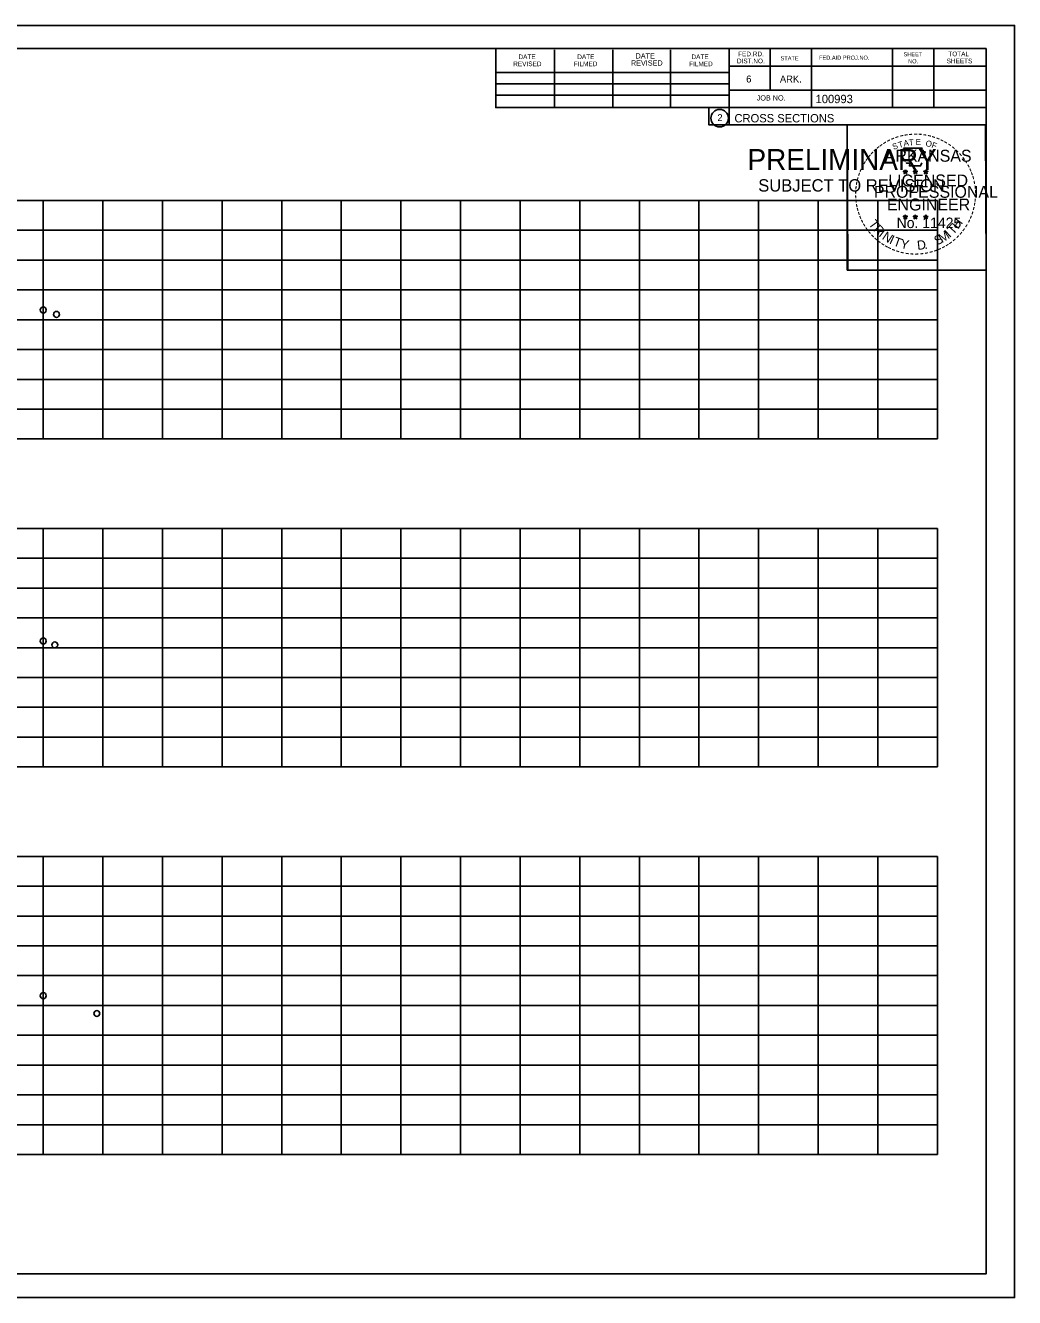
# Model space of a CAD drawing. Extents: x 4667 to 1632277, y -2100 to 724501.
# Drawn here: x 6136.5 to 6302.5, y 383 to 596.3 of the extents above; entities that cross this region are included whole.
import ezdxf

# ---------------------------------------------------------------- set-up
doc = ezdxf.new("R2010")
doc.units = 0
doc.layers.add('R_Grid', color=7, linetype='Continuous')
doc.layers.add('R_No Plot', color=7, linetype='Continuous')

msp = doc.modelspace()

# ---------------------------------------------------------------- linework, layer by layer
at = {"layer": 'R_Grid'}
for p, q in [((5989.52, 566.94), (6289.52, 566.94)), ((6139.52, 526.94), (6139.52, 566.94)), ((6149.52, 526.94), (6149.52, 566.94)), ((6159.52, 526.94), (6159.52, 566.94)), ((6169.52, 526.94), (6169.52, 566.94)), ((6179.52, 526.94), (6179.52, 566.94)), ((6189.52, 526.94), (6189.52, 566.94)), ((6199.52, 526.94), (6199.52, 566.94)), ((6209.52, 526.94), (6209.52, 566.94)), ((6219.52, 526.94), (6219.52, 566.94)), ((6229.52, 526.94), (6229.52, 566.94)), ((6239.52, 526.94), (6239.52, 566.94)), ((6249.52, 526.94), (6249.52, 566.94)), ((6259.52, 526.94), (6259.52, 566.94)), ((6269.52, 526.94), (6269.52, 566.94)), ((6279.52, 526.94), (6279.52, 566.94)), ((6289.52, 526.94), (6289.52, 566.94)), ((5989.52, 561.94), (6289.52, 561.94)), ((5989.52, 556.94), (6289.52, 556.94)), ((5989.52, 551.94), (6289.52, 551.94)), ((5989.52, 546.94), (6289.52, 546.94)), ((5989.52, 541.94), (6289.52, 541.94)), ((5989.52, 536.94), (6289.52, 536.94)), ((5989.52, 531.94), (6289.52, 531.94)), ((5989.52, 526.94), (6289.52, 526.94)), ((5989.52, 511.94), (6289.52, 511.94)), ((6139.52, 471.94), (6139.52, 511.94)), ((6149.52, 471.94), (6149.52, 511.94)), ((6159.52, 471.94), (6159.52, 511.94)), ((6169.52, 471.94), (6169.52, 511.94)), ((6179.52, 471.94), (6179.52, 511.94)), ((6189.52, 471.94), (6189.52, 511.94)), ((6199.52, 471.94), (6199.52, 511.94)), ((6209.52, 471.94), (6209.52, 511.94)), ((6219.52, 471.94), (6219.52, 511.94)), ((6229.52, 471.94), (6229.52, 511.94)), ((6239.52, 471.94), (6239.52, 511.94)), ((6249.52, 471.94), (6249.52, 511.94)), ((6259.52, 471.94), (6259.52, 511.94)), ((6269.52, 471.94), (6269.52, 511.94)), ((6279.52, 471.94), (6279.52, 511.94)), ((6289.52, 471.94), (6289.52, 511.94)), ((5989.52, 506.94), (6289.52, 506.94)), ((5989.52, 501.94), (6289.52, 501.94)), ((5989.52, 496.94), (6289.52, 496.94)), ((5989.52, 491.94), (6289.52, 491.94)), ((5989.52, 486.94), (6289.52, 486.94)), ((5989.52, 481.94), (6289.52, 481.94)), ((5989.52, 476.94), (6289.52, 476.94)), ((5989.52, 471.94), (6289.52, 471.94)), ((5989.52, 456.94), (6289.52, 456.94)), ((6139.52, 406.94), (6139.52, 456.94)), ((6149.52, 406.94), (6149.52, 456.94)), ((6159.52, 406.94), (6159.52, 456.94)), ((6169.52, 406.94), (6169.52, 456.94)), ((6179.52, 406.94), (6179.52, 456.94)), ((6189.52, 406.94), (6189.52, 456.94)), ((6199.52, 406.94), (6199.52, 456.94)), ((6209.52, 406.94), (6209.52, 456.94)), ((6219.52, 406.94), (6219.52, 456.94)), ((6229.52, 406.94), (6229.52, 456.94)), ((6239.52, 406.94), (6239.52, 456.94)), ((6249.52, 406.94), (6249.52, 456.94)), ((6259.52, 406.94), (6259.52, 456.94)), ((6269.52, 406.94), (6269.52, 456.94)), ((6279.52, 406.94), (6279.52, 456.94)), ((6289.52, 406.94), (6289.52, 456.94)), ((5989.52, 451.94), (6289.52, 451.94)), ((5989.52, 446.94), (6289.52, 446.94)), ((5989.52, 441.94), (6289.52, 441.94)), ((5989.52, 436.94), (6289.52, 436.94)), ((5989.52, 431.94), (6289.52, 431.94)), ((5989.52, 426.94), (6289.52, 426.94)), ((5989.52, 421.94), (6289.52, 421.94)), ((5989.52, 416.94), (6289.52, 416.94)), ((5989.52, 411.94), (6289.52, 411.94)), ((5989.52, 406.94), (6289.52, 406.94))]:
    msp.add_line(p, q, dxfattribs=at)
at = {"layer": 'R_No Plot'}
for p, q in [((5969.12, 596.29), (6302.46, 596.29)), ((5981.52, 592.4), (6297.7, 592.4)), ((6215.44, 582.52), (6215.44, 592.4)), ((6225.3, 582.52), (6225.3, 592.2)), ((6235.06, 582.52), (6235.06, 592.2)), ((6244.74, 582.52), (6244.74, 592.2)), ((6254.6, 592.4), (6254.6, 579.6)), ((6261.44, 592.4), (6261.44, 585.46)), ((6268.38, 592.4), (6268.38, 582.52)), ((6281.96, 592.4), (6281.96, 582.52)), ((6288.9, 592.4), (6288.9, 582.52)), ((6297.7, 386.94), (6297.7, 592.4)), ((6297.7, 589.46), (6254.6, 589.46)), ((6297.7, 589.48), (6297.7, 589.48)), ((6215.44, 588.38), (6254.6, 588.38)), ((6215.44, 586.52), (6254.6, 586.52)), ((6215.44, 582.52), (6215.44, 584.58)), ((6215.44, 584.58), (6254.6, 584.58)), ((6297.7, 585.46), (6254.6, 585.46)), ((6257.56, 585.46), (6297.7, 585.46)), ((6297.7, 582.52), (6215.44, 582.52)), ((6254.6, 579.6), (6297.7, 579.6)), ((6283.79, 571.85), (6284.14, 571.74)), ((6283.79, 571.85), (6284.04, 571.81)), ((6283.79, 571.85), (6284.03, 571.73)), ((6284.14, 572.1), (6284.1, 571.85)), ((6284.14, 571.74), (6284.14, 572.1)), ((6284.14, 572.1), (6284.19, 571.85)), ((6284.49, 571.85), (6284.14, 571.74)), ((6284.49, 571.85), (6284.2, 571.8)), ((6284.49, 571.85), (6284.28, 571.75)), ((6285.46, 571.85), (6285.81, 571.74)), ((6285.46, 571.85), (6285.71, 571.81)), ((6285.46, 571.85), (6285.7, 571.73)), ((6285.81, 572.1), (6285.77, 571.85)), ((6285.81, 571.74), (6285.81, 572.1)), ((6285.81, 572.1), (6285.86, 571.85)), ((6286.16, 571.85), (6285.81, 571.74)), ((6286.16, 571.85), (6285.87, 571.8)), ((6286.16, 571.85), (6285.95, 571.75)), ((6287.22, 571.84), (6287.57, 571.73)), ((6287.22, 571.84), (6287.48, 571.79)), ((6287.22, 571.84), (6287.46, 571.72)), ((6287.57, 572.09), (6287.53, 571.84)), ((6287.57, 571.73), (6287.57, 572.09)), ((6287.57, 572.09), (6287.62, 571.84)), ((6287.92, 571.84), (6287.57, 571.73)), ((6287.92, 571.84), (6287.63, 571.79)), ((6287.92, 571.84), (6287.72, 571.74)), ((6283.92, 571.44), (6284.14, 571.74)), ((6283.92, 571.44), (6284.05, 571.69)), ((6283.92, 571.44), (6284.14, 571.66)), ((6284.35, 571.44), (6284.14, 571.74)), ((6284.35, 571.44), (6284.14, 571.66)), ((6284.35, 571.44), (6284.21, 571.73)), ((6285.59, 571.44), (6285.81, 571.74)), ((6285.59, 571.44), (6285.72, 571.69)), ((6285.59, 571.44), (6285.81, 571.66)), ((6286.02, 571.44), (6285.81, 571.74)), ((6286.02, 571.44), (6285.81, 571.66)), ((6286.02, 571.44), (6285.88, 571.73)), ((6287.36, 571.43), (6287.57, 571.73)), ((6287.36, 571.43), (6287.48, 571.67)), ((6287.36, 571.43), (6287.57, 571.65)), ((6287.79, 571.43), (6287.57, 571.73)), ((6287.79, 571.43), (6287.57, 571.64)), ((6287.79, 571.43), (6287.65, 571.72)), ((6283.79, 564.28), (6284.13, 564.17)), ((6283.79, 564.28), (6284.04, 564.23)), ((6283.79, 564.28), (6284.02, 564.16)), ((6283.92, 563.87), (6284.13, 564.17)), ((6283.92, 563.87), (6284.04, 564.11)), ((6283.92, 563.87), (6284.13, 564.09)), ((6284.13, 564.53), (6284.09, 564.28)), ((6284.13, 564.17), (6284.13, 564.53)), ((6284.13, 564.53), (6284.18, 564.28)), ((6284.48, 564.28), (6284.13, 564.17)), ((6284.35, 563.87), (6284.13, 564.17)), ((6284.35, 563.87), (6284.13, 564.08)), ((6284.48, 564.28), (6284.2, 564.23)), ((6284.35, 563.87), (6284.21, 564.16)), ((6284.48, 564.28), (6284.28, 564.18)), ((6285.45, 564.28), (6285.8, 564.17)), ((6285.45, 564.28), (6285.71, 564.23)), ((6285.45, 564.28), (6285.69, 564.16)), ((6285.59, 563.87), (6285.8, 564.17)), ((6285.59, 563.87), (6285.71, 564.11)), ((6285.59, 563.87), (6285.8, 564.09)), ((6285.8, 564.53), (6285.76, 564.28)), ((6285.8, 564.17), (6285.8, 564.53)), ((6285.8, 564.53), (6285.85, 564.28)), ((6286.15, 564.28), (6285.8, 564.17)), ((6286.02, 563.87), (6285.8, 564.17)), ((6286.02, 563.87), (6285.8, 564.08)), ((6286.15, 564.28), (6285.86, 564.23)), ((6286.02, 563.87), (6285.88, 564.16)), ((6286.15, 564.28), (6285.95, 564.18)), ((6287.22, 564.27), (6287.57, 564.16)), ((6287.22, 564.27), (6287.47, 564.22)), ((6287.22, 564.27), (6287.46, 564.15)), ((6287.35, 563.86), (6287.57, 564.16)), ((6287.35, 563.86), (6287.48, 564.1)), ((6287.35, 563.86), (6287.57, 564.08)), ((6287.57, 564.52), (6287.53, 564.27)), ((6287.57, 564.16), (6287.57, 564.52)), ((6287.57, 564.52), (6287.62, 564.27)), ((6287.92, 564.27), (6287.57, 564.16)), ((6287.78, 563.86), (6287.57, 564.16)), ((6287.78, 563.86), (6287.57, 564.07)), ((6287.92, 564.27), (6287.63, 564.22)), ((6287.78, 563.86), (6287.65, 564.15)), ((6287.92, 564.27), (6287.71, 564.17)), ((6273.74, 557.14), (6273.74, 557.14)), ((6297.7, 386.94), (5981.52, 386.94)), ((5969.12, 382.96), (6302.46, 382.96))]:
    msp.add_line(p, q, dxfattribs=at)
for points in [[(5969.12, 596.29), (6302.46, 596.29), (6302.46, 382.95), (5969.12, 382.95)], [(6215.44, 592.4), (6215.44, 582.52), (6251.18, 582.52), (6251.18, 579.6), (6274.38, 579.6), (6274.38, 555.26), (6297.7, 555.26), (6297.7, 386.94), (5981.52, 386.94), (5981.52, 592.4)], [(6274.38, 579.6), (6297.58, 579.6), (6297.7, 555.26), (6274.5, 555.26)]]:
    msp.add_lwpolyline(points, close=True, dxfattribs=at)
for points in [[(6283.83, 575.73), (6284.1, 574.9)], [(6287.34, 574.81), (6287.48, 575.09), (6286.8, 575.07), (6286.95, 575.73), (6283.83, 575.73)], [(6284.14, 572.1), (6284.35, 571.44), (6283.79, 571.85), (6284.49, 571.85), (6283.92, 571.44), (6284.14, 572.1)], [(6284.32, 573.31), (6284.32, 573.22), (6284.89, 573.2), (6284.83, 572.73), (6286.7, 572.73), (6286.9, 573.26)], [(6285.81, 572.1), (6286.02, 571.44), (6285.46, 571.85), (6286.16, 571.85), (6285.59, 571.44), (6285.81, 572.1)], [(6287.57, 572.09), (6287.79, 571.43), (6287.22, 571.84), (6287.92, 571.84), (6287.36, 571.43), (6287.57, 572.09)], [(6284.13, 564.53), (6284.35, 563.87), (6283.79, 564.28), (6284.48, 564.28), (6283.92, 563.87), (6284.13, 564.53)], [(6285.8, 564.53), (6286.02, 563.87), (6285.45, 564.28), (6286.15, 564.28), (6285.59, 563.87), (6285.8, 564.53)], [(6287.57, 564.52), (6287.78, 563.86), (6287.22, 564.27), (6287.92, 564.27), (6287.35, 563.86), (6287.57, 564.52)]]:
    msp.add_lwpolyline(points, dxfattribs=at)
for centre, radius in [((6252.99, 580.73), 1.47), ((6284.14, 571.74), 0.172), ((6284.14, 571.74), 0.145), ((6284.14, 571.74), 0.116), ((6284.14, 571.74), 0.0991), ((6284.14, 571.74), 0.0747), ((6284.14, 571.74), 0.0495), ((6284.14, 571.74), 0.0296), ((6285.81, 571.74), 0.172), ((6285.81, 571.74), 0.145), ((6285.81, 571.74), 0.116), ((6285.81, 571.74), 0.0991), ((6285.81, 571.74), 0.0747), ((6285.81, 571.74), 0.0495), ((6285.81, 571.74), 0.0296), ((6287.57, 571.73), 0.172), ((6287.57, 571.73), 0.145), ((6287.57, 571.73), 0.116), ((6287.57, 571.73), 0.0991), ((6287.57, 571.73), 0.0747), ((6287.57, 571.73), 0.0495), ((6287.57, 571.73), 0.0296), ((6284.13, 564.17), 0.172), ((6284.13, 564.17), 0.145), ((6284.13, 564.17), 0.116), ((6284.13, 564.17), 0.0991), ((6284.13, 564.17), 0.0747), ((6284.13, 564.17), 0.0495), ((6284.13, 564.17), 0.0296), ((6285.8, 564.17), 0.172), ((6285.8, 564.17), 0.145), ((6285.8, 564.17), 0.116), ((6285.8, 564.17), 0.0991), ((6285.8, 564.17), 0.0747), ((6285.8, 564.17), 0.0495), ((6285.8, 564.17), 0.0296), ((6287.57, 564.16), 0.172), ((6287.57, 564.16), 0.145), ((6287.57, 564.16), 0.116), ((6287.57, 564.16), 0.0991), ((6287.57, 564.16), 0.0747), ((6287.57, 564.16), 0.0495), ((6287.57, 564.16), 0.0296), ((6139.52, 548.57), 0.5), ((6141.75, 547.83), 0.5), ((6139.52, 493.05), 0.5), ((6141.46, 492.41), 0.5), ((6139.52, 433.58), 0.5), ((6148.51, 430.59), 0.5)]:
    msp.add_circle(centre, radius, dxfattribs=at)

# ---------------------------------------------------------------- texts
for s, height, rotation, p in [('DATE', 0.782, 360, (6219.24, 590.64)), ('DATE', 0.782, 360, (6229.1, 590.64)), ('DATE', 0.879, 360, (6238.88, 590.74)), ('DATE', 0.782, 360, (6248.26, 590.64)), ('FED.RD.', 0.782, 360, (6256.08, 591.12)), ('STATE', 0.684, 360, (6263.2, 590.44)), ('FED.AID PROJ.NO.', 0.684, 360, (6269.66, 590.54)), ('SHEET', 0.684, 360, (6283.82, 591.12)), ('TOTAL', 0.782, 360, (6291.34, 591.12)), ('REVISED', 0.782, 360, (6218.36, 589.46)), ('FILMED', 0.782, 360, (6228.52, 589.46)), ('REVISED', 0.879, 360, (6238.1, 589.56)), ('FILMED', 0.782, 360, (6247.86, 589.46)), ('DIST.NO.', 0.782, 360, (6255.88, 589.94)), ('NO.', 0.684, 360, (6284.6, 589.94)), ('SHEETS', 0.782, 360, (6291.06, 589.94)), ('6', 1.17, 360, (6257.44, 586.72)), ('ARK.', 1.172, 360, (6263.1, 586.72)), ('JOB NO.', 0.879, 360, (6259.2, 583.7)), ('100993', 1.4, 360, (6269.08, 583.26)), ('2', 1.17, 360, (6252.61, 580.24)), ('CROSS SECTIONS', 1.4, 360, (6255.47, 580.03)), ('-', 1.6, 0.1862, (6285.51, 577.44)), ('-', 1.6, 38.9507, (6279.66, 575.13)), ('-', 1.6, 36.2317, (6280.14, 575.5)), ('-', 1.6, 34.0636, (6280.71, 575.9)), ('-', 1.6, 28.7918, (6281.31, 576.27)), ('-', 1.6, 24.3072, (6281.94, 576.59)), ('S', 1, 21.594, (6282.18, 575.41)), ('-', 1.6, 19.1761, (6282.58, 576.86)), ('T', 1, 16.4036, (6283.1, 575.74)), ('-', 1.6, 13.6301, (6283.33, 577.1)), ('A', 1, 11.2132, (6283.92, 575.99)), ('-', 1.6, 10.2193, (6284.01, 577.26)), ('T', 1, 6.0228, (6284.77, 576.15)), ('-', 1.6, 5.8968, (6284.73, 577.37)), ('E', 1, 0.8323, (6285.88, 576.26)), ('-', 1.6, 357.743, (6286.23, 577.43)), ('-', 1.6, 352.1617, (6286.97, 577.37)), ('O', 1, 350.4515, (6287.48, 576.05)), ('-', 1.6, 347.2049, (6287.69, 577.26)), ('F', 1, 340.0707, (6288.44, 575.83)), ('-', 1.6, 342.3362, (6288.33, 577.1)), ('-', 1.6, 337.8551, (6289.06, 576.88)), ('-', 1.6, 334.1211, (6289.69, 576.61)), ('-', 1.6, 329.6409, (6290.27, 576.33)), ('-', 1.6, 325.8627, (6290.92, 575.96)), ('-', 1.6, 320.5297, (6291.53, 575.54)), ('PRELIMINARY', 3.5, 360, (6257.66, 572.06)), ('DWB', 0.01, 360, (6258.4, 573.91)), ('-', 1.6, 54.2325, (6277.96, 573.18)), ('-', 1.6, 50.6142, (6278.38, 573.75)), ('-', 1.6, 48.423, (6278.78, 574.23)), ('-', 1.6, 42.9622, (6279.23, 574.71)), ('ARKANSAS', 2, 360, (6280.68, 573.44)), ('-', 1.6, 315.5786, (6292.12, 575.05)), ('-', 1.6, 309.8797, (6292.69, 574.5)), ('-', 1.6, 306.6522, (6293.22, 573.9)), ('-', 1.6, 67.7743, (6277.07, 571.43)), ('-', 1.6, 62.8713, (6277.32, 572.04)), ('-', 1.6, 58.0706, (6277.64, 572.65)), ('-', 1.4, 303.6753, (6293.7, 573.33)), ('-', 1.6, 299.6684, (6294.02, 572.72)), ('-', 1.6, 294.6628, (6294.35, 572.11)), ('SUBJECT TO REVISION', 2.0751, 360, (6259.46, 568.43)), ('-', 1.6, 81.2013, (6276.52, 569.37)), ('-', 1.6, 75.461, (6276.65, 570.08)), ('-', 1.6, 72.3945, (6276.85, 570.8)), ('LICENSED', 2, 360, (6281.28, 569.29)), ('DWB', 0.01, 360, (6284.13, 571.73)), ('DWB', 0.01, 360, (6285.8, 571.73)), ('DWB', 0.01, 360, (6287.56, 571.72)), ('-', 1.6, 290.5728, (6294.6, 571.53)), ('-', 1.6, 285.1233, (6294.84, 570.95)), ('-', 1.6, 280.5493, (6295.04, 570.21)), ('-', 1.6, 94.1959, (6276.45, 567.25)), ('-', 1.6, 89.0622, (6276.42, 567.98)), ('-', 1.6, 85.1863, (6276.44, 568.68)), ('PROFESSIONAL', 2, 360, (6278.86, 567.39)), ('-', 1.6, 276.5962, (6295.2, 569.44)), ('-', 1.6, 274.3301, (6295.26, 568.72)), ('-', 1.6, 269.9407, (6295.29, 568.09)), ('-', 1.6, 98.9479, (6276.52, 566.59)), ('-', 1.6, 101.7149, (6276.66, 565.85)), ('-', 1.6, 105.4578, (6276.82, 565.26)), ('ENGINEER', 2, 360, (6281.04, 565.26)), ('-', 1.6, 255.7626, (6295.09, 566.09)), ('-', 1.6, 260.9953, (6295.2, 566.77)), ('-', 1.6, 263.5172, (6295.28, 567.42)), ('-', 1.6, 109.0874, (6277.04, 564.63)), ('-', 1.6, 114.0643, (6277.29, 564.03)), ('-', 1.6, 115.7289, (6277.59, 563.41)), ('T', 1.54, 306.0406, (6277.89, 563)), ('No. 11425', 1.757, 360, (6282.67, 562.31)), ('DWB', 0.01, 360, (6284.12, 564.16)), ('DWB', 0.01, 360, (6285.79, 564.16)), ('DWB', 0.01, 360, (6287.56, 564.15)), ('H', 1.54, 54.6088, (6293.01, 562.04)), ('-', 1.6, 244.6197, (6294.43, 564.07)), ('-', 1.6, 247.8887, (6294.69, 564.7)), ('-', 1.6, 252.8681, (6294.91, 565.37)), ('-', 1.6, 120.4471, (6277.95, 562.83)), ('-', 1.6, 125.8934, (6278.35, 562.27)), ('-', 1.6, 130.7181, (6278.82, 561.71)), ('-', 1.6, 134.2238, (6279.33, 561.17)), ('R', 1.54, 314.005, (6278.66, 561.96)), ('I', 1.54, 321.9694, (6279.56, 561.03)), ('N', 1.54, 326.5002, (6280.12, 560.55)), ('I', 1.54, 335.3603, (6281.33, 559.77)), ('S', 1.54, 26.9312, (6289.44, 559.37)), ('M', 1.54, 32.6563, (6290.28, 559.77)), ('I', 1.54, 42.1136, (6291.56, 560.62)), ('T', 1.54, 46.6444, (6292.12, 561.1)), ('-', 1.6, 225.7653, (6292.72, 561.54)), ('-', 1.6, 231.2538, (6293.2, 562.1)), ('-', 1.6, 233.8452, (6293.63, 562.67)), ('-', 1.6, 239.0712, (6294.03, 563.32)), ('-', 1.6, 138.9338, (6279.86, 560.7)), ('-', 1.6, 144.6463, (6280.41, 560.3)), ('-', 1.6, 148.0898, (6280.98, 559.93)), ('-', 1.6, 151.5704, (6281.55, 559.6)), ('-', 1.6, 154.6002, (6282.08, 559.36)), ('T', 1.54, 339.8912, (6281.99, 559.44)), ('Y', 1.54, 347.8556, (6283.21, 558.99)), ('D', 1.54, 6.3969, (6286.19, 558.64)), ('.', 1.54, 13.7642, (6287.39, 558.76)), ('-', 1.6, 204.2516, (6289.94, 559.5)), ('-', 1.6, 207.3568, (6290.56, 559.82)), ('-', 1.6, 212.2491, (6291.12, 560.17)), ('-', 1.6, 215.7363, (6291.65, 560.55)), ('-', 1.6, 221.0851, (6292.2, 561.03)), ('-', 1.6, 158.5612, (6282.7, 559.1)), ('-', 1.6, 162.7983, (6283.39, 558.89)), ('-', 1.6, 167.5555, (6284.1, 558.72)), ('-', 1.6, 173.1155, (6284.87, 558.61)), ('-', 1.6, 176.5183, (6285.62, 558.56)), ('-', 1.6, 181.5918, (6286.37, 558.58)), ('-', 1.6, 185.8167, (6287.18, 558.66)), ('-', 1.6, 191.2858, (6287.91, 558.79)), ('-', 1.6, 195.4743, (6288.64, 558.99)), ('-', 1.6, 200.7184, (6289.32, 559.23))]:
    msp.add_text(s, height=height, rotation=rotation, dxfattribs=at).set_placement(p)

doc.saveas('drawing.dxf')
